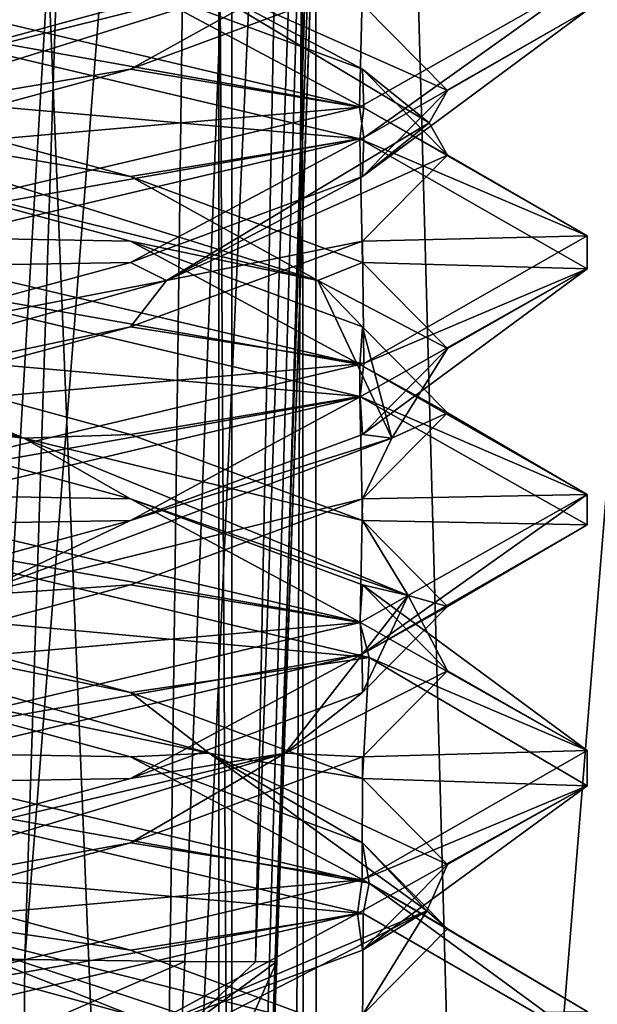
# Model space of a CAD drawing. Header units: millimetres. Extents: x -18.9 to 18.9, y -8.8 to 59.9.
# Tile 323 of 463: x 10.4 to 11.5, y 26.5 to 28.4. Entities that reach past the tile are written whole.
import ezdxf

# ---------------------------------------------------------------- set-up
doc = ezdxf.new("R2010")
doc.units = ezdxf.units.MM
doc.header["$LTSCALE"] = 65.185185
for name, color, linetype in [('1287', 7, 'CONTINUOUS'), ('1288', 7, 'CONTINUOUS'), ('1295', 7, 'CONTINUOUS'), ('1312', 7, 'CONTINUOUS'), ('1457', 7, 'CONTINUOUS'), ('1458', 7, 'CONTINUOUS'), ('1473', 7, 'CONTINUOUS'), ('1583', 7, 'CONTINUOUS'), ('1588', 7, 'CONTINUOUS'), ('1673', 7, 'CONTINUOUS'), ('1675', 7, 'CONTINUOUS'), ('1676', 7, 'CONTINUOUS'), ('1677', 7, 'CONTINUOUS'), ('19', 7, 'CONTINUOUS'), ('3336', 7, 'CONTINUOUS'), ('3337', 7, 'CONTINUOUS'), ('3338', 7, 'CONTINUOUS'), ('3339', 7, 'CONTINUOUS'), ('3340', 7, 'CONTINUOUS'), ('3341', 7, 'CONTINUOUS'), ('3342', 7, 'CONTINUOUS'), ('3343', 7, 'CONTINUOUS'), ('3344', 7, 'CONTINUOUS'), ('3357', 7, 'CONTINUOUS'), ('3358', 7, 'CONTINUOUS'), ('3359', 7, 'CONTINUOUS'), ('3449', 7, 'CONTINUOUS'), ('93', 7, 'CONTINUOUS')]:
    doc.layers.add(name, color=color, linetype=linetype)

msp = doc.modelspace()

# ---------------------------------------------------------------- linework, layer by layer
at = {"layer": '1287', "color": 7, "linetype": 'Continuous'}
for points in [[(11.7132, -3.5, 6.1104), (10.2565, 32.4, 5.5219), (10.0975, -3.5, 5.5098), (11.7132, -3.5, 6.1104)], [(11.7132, -3.5, 6.1104), (11.7132, 32.4, 6.1104), (10.2565, 32.4, 5.5219), (11.7132, -3.5, 6.1104)]]:
    msp.add_3dface(points, dxfattribs=at)
at = {"layer": '1288', "color": 7, "linetype": 'Continuous'}
for points in [[(8.0516, -3.5, 10.4742), (8.0516, 29.1905, 10.4742), (10.7699, -3.5, 12.9218), (8.0516, -3.5, 10.4742)], [(8.0516, 29.1905, 10.4742), (9.2835, 29.0956, 11.5834), (10.7699, -3.5, 12.9218), (8.0516, 29.1905, 10.4742)], [(10.7699, 28.9806, 12.9218), (10.7699, -3.5, 12.9218), (9.2835, 29.0956, 11.5834), (10.7699, 28.9806, 12.9218)]]:
    msp.add_3dface(points, dxfattribs=at)
at = {"layer": '1295', "color": 7, "linetype": 'Continuous'}
for points in [[(9.3355, 27.7834, 14.6836), (10.7441, -3.5, 13.6867), (9.3538, 28.967, 14.672), (9.3355, 27.7834, 14.6836)], [(9.3538, 28.967, 14.672), (10.7441, -3.5, 13.6867), (10.0229, 28.967, 14.2233), (9.3538, 28.967, 14.672)], [(10.0229, 28.967, 14.2233), (10.7441, -3.5, 13.6867), (10.7441, 28.967, 13.6867), (10.0229, 28.967, 14.2233)], [(9.3172, 26.6, 14.6952), (10.7441, -3.5, 13.6867), (9.3355, 27.7834, 14.6836), (9.3172, 26.6, 14.6952)], [(9.1871, 26.4658, 14.7769), (10.7441, -3.5, 13.6867), (9.3172, 26.6, 14.6952), (9.1871, 26.4658, 14.7769)]]:
    msp.add_3dface(points, dxfattribs=at)
at = {"layer": '1312', "color": 7, "linetype": 'Continuous'}
for points in [[(10.7699, -3.5, 12.9218), (10.7699, 28.9806, 12.9218), (10.9059, 28.9749, 13.1244), (10.7699, -3.5, 12.9218)], [(10.7441, 28.967, 13.6867), (10.9349, -3.5, 13.3102), (10.9326, 28.9705, 13.346), (10.7441, 28.967, 13.6867)], [(10.7441, 28.967, 13.6867), (10.7441, -3.5, 13.6867), (10.9349, -3.5, 13.3102), (10.7441, 28.967, 13.6867)], [(10.9349, -3.5, 13.3102), (10.7699, -3.5, 12.9218), (10.9059, 28.9749, 13.1244), (10.9349, -3.5, 13.3102)], [(10.9326, 28.9705, 13.346), (10.9349, -3.5, 13.3102), (10.9059, 28.9749, 13.1244), (10.9326, 28.9705, 13.346)]]:
    msp.add_3dface(points, dxfattribs=at)
at = {"layer": '1457', "color": 7, "linetype": 'Continuous'}
for points in [[(11.1255, 34.2886, -5.425), (11.1093, 34.229, -5.6856), (10.7802, 24.4, -5.425), (11.1255, 34.2886, -5.425)], [(11.1093, 34.229, -5.6856), (11.0598, 34.207, -5.9733), (10.7802, 24.4, -5.425), (11.1093, 34.229, -5.6856)], [(10.7475, 34.207, -6.7199), (10.2068, 34.207, -7.322), (10.1709, 24.4, -6.8959), (10.7475, 34.207, -6.7199)], [(10.6216, 24.4, -6.221), (10.7475, 34.207, -6.7199), (10.1709, 24.4, -6.8959), (10.6216, 24.4, -6.221)], [(11.0598, 34.207, -5.9733), (10.7475, 34.207, -6.7199), (10.6216, 24.4, -6.221), (11.0598, 34.207, -5.9733)], [(10.7802, 24.4, -5.425), (11.0598, 34.207, -5.9733), (10.6216, 24.4, -6.221), (10.7802, 24.4, -5.425)]]:
    msp.add_3dface(points, dxfattribs=at)
at = {"layer": '1458', "color": 7, "linetype": 'Continuous'}
for points in [[(11.1255, 34.2886, -5.425), (10.7802, 24.4, -5.425), (11.1241, 34.2486, -0.7572), (11.1255, 34.2886, -5.425)], [(11.1241, 34.2486, -0.7572), (10.7802, 24.4, -5.425), (11.1226, 34.207, -0.3315), (11.1241, 34.2486, -0.7572)], [(11.1226, 34.207, -0.3315), (10.7802, 24.4, -5.425), (11.1226, 34.207, 2.7187), (11.1226, 34.207, -0.3315)], [(11.1226, 34.207, 2.7187), (10.7802, 24.4, -5.425), (10.9836, 30.2258, 2.6485), (11.1226, 34.207, 2.7187)], [(10.9836, 30.2258, 2.6485), (10.7802, 24.4, -5.425), (10.8484, 26.3538, -0.5912), (10.9836, 30.2258, 2.6485)], [(10.8523, 26.466, -0.2977), (10.9836, 30.2258, 2.6485), (10.8484, 26.3538, -0.5912), (10.8523, 26.466, -0.2977)], [(10.8526, 26.475, -0.2706), (10.9836, 30.2258, 2.6485), (10.8523, 26.466, -0.2977), (10.8526, 26.475, -0.2706)], [(10.8567, 26.593, 0.3638), (10.9836, 30.2258, 2.6485), (10.8526, 26.475, -0.2706), (10.8567, 26.593, 0.3638)], [(10.8567, 26.593, 2.5869), (10.9836, 30.2258, 2.6485), (10.8567, 26.593, 0.3638), (10.8567, 26.593, 2.5869)]]:
    msp.add_3dface(points, dxfattribs=at)
at = {"layer": '1473', "color": 7, "linetype": 'Continuous'}
for points in [[(9.5969, 34.207, -9.4025), (10.9356, 34.207, -8.8349), (9.6585, 26.593, -9.6612), (9.5969, 34.207, -9.4025)], [(9.6585, 26.593, -9.6612), (10.9356, 34.207, -8.8349), (9.7953, 26.593, -9.6279), (9.6585, 26.593, -9.6612)], [(9.7953, 26.593, -9.6279), (10.9356, 34.207, -8.8349), (9.8146, 24.4, -9.702), (9.7953, 26.593, -9.6279)], [(10.9356, 34.207, -8.8349), (10.9724, 34.207, -8.8105), (9.8146, 24.4, -9.702), (10.9356, 34.207, -8.8349)], [(9.8146, 24.4, -9.702), (10.9724, 34.207, -8.8105), (11.2432, 24.4, -9.0398), (9.8146, 24.4, -9.702)], [(10.9724, 34.207, -8.8105), (12.0413, 34.207, -7.7618), (11.2432, 24.4, -9.0398), (10.9724, 34.207, -8.8105)], [(12.0413, 34.207, -7.7618), (12.1539, 31.0109, -7.7953), (11.2432, 24.4, -9.0398), (12.0413, 34.207, -7.7618)], [(12.1539, 31.0109, -7.7953), (12.2965, 26.2162, -7.8833), (11.2432, 24.4, -9.0398), (12.1539, 31.0109, -7.7953)]]:
    msp.add_3dface(points, dxfattribs=at)
at = {"layer": '1583', "color": 7, "linetype": 'Continuous'}
for points in [[(7.4082, 34.2035, 4.0342), (10.6149, 34.2035, 3.2184), (7.5137, 26.5965, 3.8256), (7.4082, 34.2035, 4.0342)], [(10.6149, 34.2035, 3.2184), (10.4861, 30.2263, 3.1483), (7.5137, 26.5965, 3.8256), (10.6149, 34.2035, 3.2184)], [(10.4861, 30.2263, 3.1483), (10.3685, 26.5965, 3.0866), (7.5137, 26.5965, 3.8256), (10.4861, 30.2263, 3.1483)]]:
    msp.add_3dface(points, dxfattribs=at)
at = {"layer": '1588', "color": 7, "linetype": 'Continuous'}
for points in [[(10.3685, 26.5965, 3.0866), (10.4861, 30.2263, 3.1483), (10.9629, 34.2074, 3.085), (10.3685, 26.5965, 3.0866)], [(10.6782, 26.593, 2.9697), (10.3685, 26.5965, 3.0866), (10.9629, 34.2074, 3.085), (10.6782, 26.593, 2.9697)], [(10.8154, 26.5923, 2.7858), (10.6782, 26.593, 2.9697), (10.9629, 34.2074, 3.085), (10.8154, 26.5923, 2.7858)], [(10.8567, 26.593, 2.5869), (10.8154, 26.5923, 2.7858), (11.0776, 34.2078, 2.926), (10.8567, 26.593, 2.5869)], [(11.0776, 34.2078, 2.926), (10.8154, 26.5923, 2.7858), (10.9629, 34.2074, 3.085), (11.0776, 34.2078, 2.926)], [(10.9836, 30.2258, 2.6485), (10.8567, 26.593, 2.5869), (11.0776, 34.2078, 2.926), (10.9836, 30.2258, 2.6485)]]:
    msp.add_3dface(points, dxfattribs=at)
at = {"layer": '1673', "color": 7, "linetype": 'Continuous'}
for points in [[(7.5137, 26.5965, 3.8256), (10.3685, 26.5965, 3.0866), (8.1692, 26.4573, 3.4627), (7.5137, 26.5965, 3.8256)], [(10.3685, 26.5965, 3.0866), (10.3671, 26.4573, 3.0268), (8.1692, 26.4573, 3.4627), (10.3685, 26.5965, 3.0866)]]:
    msp.add_3dface(points, dxfattribs=at)
at = {"layer": '1675', "color": 7, "linetype": 'Continuous'}
for points in [[(10.3685, 26.5965, 3.0866), (10.6782, 26.593, 2.9697), (10.3671, 26.4573, 3.0268), (10.3685, 26.5965, 3.0866)], [(10.3671, 26.4573, 3.0268), (10.6782, 26.593, 2.9697), (10.6718, 26.4573, 2.8944), (10.3671, 26.4573, 3.0268)], [(10.8154, 26.5923, 2.7858), (10.8567, 26.593, 2.5869), (10.6718, 26.4573, 2.8944), (10.8154, 26.5923, 2.7858)], [(10.8567, 26.593, 2.5869), (10.7958, 26.4561, 2.5869), (10.6718, 26.4573, 2.8944), (10.8567, 26.593, 2.5869)], [(10.6782, 26.593, 2.9697), (10.8154, 26.5923, 2.7858), (10.6718, 26.4573, 2.8944), (10.6782, 26.593, 2.9697)]]:
    msp.add_3dface(points, dxfattribs=at)
at = {"layer": '1676', "color": 7, "linetype": 'Continuous'}
for points in [[(10.8567, 26.593, 2.5869), (10.8567, 26.593, 0.3638), (10.7958, 26.4561, 0.3638), (10.8567, 26.593, 2.5869)], [(10.8567, 26.593, 2.5869), (10.7958, 26.4561, 0.3638), (10.7958, 26.4561, 2.5869), (10.8567, 26.593, 2.5869)]]:
    msp.add_3dface(points, dxfattribs=at)
at = {"layer": '1677', "color": 7, "linetype": 'Continuous'}
msp.add_3dface([(10.8567, 26.593, 0.3638), (10.8526, 26.475, -0.2706), (10.7958, 26.4561, 0.3638), (10.8567, 26.593, 0.3638)], dxfattribs=at)
at = {"layer": '19', "color": 7, "linetype": 'Continuous'}
for points in [[(11.443, 50.0212, -8.2459), (13.4664, 26.593, -6.4296), (11.5189, 50.0468, -8.1379), (11.443, 50.0212, -8.2459)], [(11.3763, 49.8541, -8.3475), (13.4664, 26.593, -6.4296), (11.443, 50.0212, -8.2459), (11.3763, 49.8541, -8.3475)], [(11.3763, 49.8541, -8.3475), (11.5265, 41.3085, -8.6459), (13.4664, 26.593, -6.4296), (11.3763, 49.8541, -8.3475)]]:
    msp.add_3dface(points, dxfattribs=at)
at = {"layer": '3336', "color": 7, "linetype": 'Continuous'}
for points in [[(10.5733, 27.9896, 7.2916), (9.9586, 28, 6.8562), (9.9586, 28.1562, 7.1269), (10.5733, 27.9896, 7.2916)], [(11.0175, 27.7505, 7.2938), (9.9586, 28, 6.8562), (10.5733, 27.9896, 7.2916), (11.0175, 27.7505, 7.2938)], [(11.0232, 27.8229, 7.7416), (11.0175, 27.7505, 7.2938), (10.5733, 27.9896, 7.2916), (11.0232, 27.8229, 7.7416)], [(11.1879, 27.6562, 8.3562), (11.0175, 27.7505, 7.2938), (11.0232, 27.8229, 7.7416), (11.1879, 27.6562, 8.3562)], [(11.4586, 27.4981, 8.3652), (11.0175, 27.7505, 7.2938), (11.1879, 27.6562, 8.3562), (11.4586, 27.4981, 8.3652)], [(11.0232, 27.4896, 8.9709), (11.4586, 27.4981, 8.3652), (11.1879, 27.6562, 8.3562), (11.0232, 27.4896, 8.9709)], [(10.5733, 27.3229, 9.4209), (11.0186, 27.2498, 9.4175), (11.0232, 27.4896, 8.9709), (10.5733, 27.3229, 9.4209)], [(11.0186, 27.2498, 9.4175), (11.4586, 27.4981, 8.3652), (11.0232, 27.4896, 8.9709), (11.0186, 27.2498, 9.4175)], [(9.9586, 27.1562, 9.5856), (11.0186, 27.2498, 9.4175), (10.5733, 27.3229, 9.4209), (9.9586, 27.1562, 9.5856)], [(9.9586, 27, 9.8562), (11.0186, 27.2498, 9.4175), (9.9586, 27.1562, 9.5856), (9.9586, 27, 9.8562)]]:
    msp.add_3dface(points, dxfattribs=at)
at = {"layer": '3337', "color": 7, "linetype": 'Continuous'}
for points in [[(10.5733, 28.1146, 7.2916), (9.9586, 28.2188, 7.163), (9.9586, 28.2812, 7.1269), (10.5733, 28.1146, 7.2916)], [(10.9361, 27.9132, 7.6718), (9.9586, 28.1562, 7.1269), (9.9586, 28.2188, 7.163), (10.9361, 27.9132, 7.6718)], [(10.9361, 27.9132, 7.6718), (9.9586, 28.2188, 7.163), (10.5733, 28.1146, 7.2916), (10.9361, 27.9132, 7.6718)], [(10.5733, 27.9896, 7.2916), (9.9586, 28.1562, 7.1269), (10.9361, 27.9132, 7.6718), (10.5733, 27.9896, 7.2916)], [(11.0232, 27.9479, 7.7416), (10.9361, 27.9132, 7.6718), (10.5733, 28.1146, 7.2916), (11.0232, 27.9479, 7.7416)], [(11.0232, 27.8229, 7.7416), (10.5733, 27.9896, 7.2916), (10.9361, 27.9132, 7.6718), (11.0232, 27.8229, 7.7416)], [(11.1879, 27.7812, 8.3562), (10.9361, 27.9132, 7.6718), (11.0232, 27.9479, 7.7416), (11.1879, 27.7812, 8.3562)], [(11.0799, 27.6076, 8.7644), (11.0232, 27.8229, 7.7416), (10.9361, 27.9132, 7.6718), (11.0799, 27.6076, 8.7644)], [(11.0799, 27.6076, 8.7644), (10.9361, 27.9132, 7.6718), (11.1879, 27.7812, 8.3562), (11.0799, 27.6076, 8.7644)], [(11.1879, 27.6562, 8.3562), (11.0232, 27.8229, 7.7416), (11.0799, 27.6076, 8.7644), (11.1879, 27.6562, 8.3562)], [(11.0232, 27.6146, 8.9709), (11.0799, 27.6076, 8.7644), (11.1879, 27.7812, 8.3562), (11.0232, 27.6146, 8.9709)], [(11.0232, 27.4896, 8.9709), (11.1879, 27.6562, 8.3562), (11.0799, 27.6076, 8.7644), (11.0232, 27.4896, 8.9709)], [(10.2674, 27.3021, 9.5089), (11.0232, 27.4896, 8.9709), (11.0799, 27.6076, 8.7644), (10.2674, 27.3021, 9.5089)], [(10.2674, 27.3021, 9.5089), (11.0799, 27.6076, 8.7644), (10.5733, 27.4479, 9.4209), (10.2674, 27.3021, 9.5089)], [(10.5733, 27.4479, 9.4209), (11.0799, 27.6076, 8.7644), (11.0232, 27.6146, 8.9709), (10.5733, 27.4479, 9.4209)], [(10.5733, 27.3229, 9.4209), (11.0232, 27.4896, 8.9709), (10.2674, 27.3021, 9.5089), (10.5733, 27.3229, 9.4209)], [(9.9586, 27.2812, 9.5856), (10.2674, 27.3021, 9.5089), (10.5733, 27.4479, 9.4209), (9.9586, 27.2812, 9.5856)], [(9.9586, 27.1562, 9.5856), (10.5733, 27.3229, 9.4209), (10.2674, 27.3021, 9.5089), (9.9586, 27.1562, 9.5856)]]:
    msp.add_3dface(points, dxfattribs=at)
at = {"layer": '3338', "color": 7, "linetype": 'Continuous'}
for points in [[(9.9586, 28.2812, 7.1269), (9.9586, 28.4375, 6.8562), (11.0175, 28.188, 7.2938), (9.9586, 28.2812, 7.1269)], [(10.5733, 28.1146, 7.2916), (9.9586, 28.2812, 7.1269), (11.0175, 28.188, 7.2938), (10.5733, 28.1146, 7.2916)], [(11.0232, 27.9479, 7.7416), (10.5733, 28.1146, 7.2916), (11.0175, 28.188, 7.2938), (11.0232, 27.9479, 7.7416)], [(11.4586, 27.9356, 8.3652), (11.0232, 27.9479, 7.7416), (11.0175, 28.188, 7.2938), (11.4586, 27.9356, 8.3652)], [(11.1879, 27.7812, 8.3562), (11.0232, 27.9479, 7.7416), (11.4586, 27.9356, 8.3652), (11.1879, 27.7812, 8.3562)], [(11.0186, 27.6873, 9.4175), (11.0232, 27.6146, 8.9709), (11.4586, 27.9356, 8.3652), (11.0186, 27.6873, 9.4175)], [(11.0232, 27.6146, 8.9709), (11.1879, 27.7812, 8.3562), (11.4586, 27.9356, 8.3652), (11.0232, 27.6146, 8.9709)], [(9.9586, 27.4375, 9.8562), (10.5733, 27.4479, 9.4209), (11.0186, 27.6873, 9.4175), (9.9586, 27.4375, 9.8562)], [(10.5733, 27.4479, 9.4209), (11.0232, 27.6146, 8.9709), (11.0186, 27.6873, 9.4175), (10.5733, 27.4479, 9.4209)], [(9.9586, 27.4375, 9.8562), (9.9586, 27.2812, 9.5856), (10.5733, 27.4479, 9.4209), (9.9586, 27.4375, 9.8562)]]:
    msp.add_3dface(points, dxfattribs=at)
at = {"layer": '3339', "color": 7, "linetype": 'Continuous'}
for points in [[(9.9586, 28.5, 6.8562), (10.5733, 28.4896, 7.2916), (11.0255, 28.2481, 7.3019), (9.9586, 28.5, 6.8562)], [(10.5733, 28.4896, 7.2916), (11.0232, 28.3229, 7.7416), (11.0255, 28.2481, 7.3019), (10.5733, 28.4896, 7.2916)], [(11.0232, 28.3229, 7.7416), (11.1879, 28.1562, 8.3562), (11.0255, 28.2481, 7.3019), (11.0232, 28.3229, 7.7416)], [(11.0255, 28.2481, 7.3019), (11.1879, 28.1562, 8.3562), (11.4586, 27.9998, 8.3571), (11.0255, 28.2481, 7.3019)], [(11.1879, 28.1562, 8.3562), (11.0232, 27.9896, 8.9709), (11.4586, 27.9998, 8.3571), (11.1879, 28.1562, 8.3562)], [(11.0232, 27.9896, 8.9709), (10.5733, 27.8229, 9.4209), (11.0256, 27.7519, 9.4105), (11.0232, 27.9896, 8.9709)], [(11.4586, 27.9998, 8.3571), (11.0232, 27.9896, 8.9709), (11.0256, 27.7519, 9.4105), (11.4586, 27.9998, 8.3571)], [(10.5733, 27.8229, 9.4209), (9.9586, 27.6562, 9.5856), (11.0256, 27.7519, 9.4105), (10.5733, 27.8229, 9.4209)], [(9.9586, 27.6562, 9.5856), (9.9586, 27.5, 9.8562), (11.0256, 27.7519, 9.4105), (9.9586, 27.6562, 9.5856)], [(10.5733, 26.4896, 7.2916), (9.9586, 26.5, 6.8562), (9.9586, 26.6562, 7.1269), (10.5733, 26.4896, 7.2916)]]:
    msp.add_3dface(points, dxfattribs=at)
at = {"layer": '3340', "color": 7, "linetype": 'Continuous'}
for points in [[(11.0232, 28.3229, 7.7416), (10.5733, 28.4896, 7.2916), (10.643, 28.5243, 7.3788), (11.0232, 28.3229, 7.7416)], [(11.1519, 28.2188, 8.3562), (11.0232, 28.3229, 7.7416), (10.643, 28.5243, 7.3788), (11.1519, 28.2188, 8.3562)], [(11.1519, 28.2188, 8.3562), (10.643, 28.5243, 7.3788), (11.1879, 28.2812, 8.3562), (11.1519, 28.2188, 8.3562)], [(11.1879, 28.2812, 8.3562), (10.643, 28.5243, 7.3788), (11.0232, 28.4479, 7.7416), (11.1879, 28.2812, 8.3562)], [(11.1879, 28.1562, 8.3562), (11.0232, 28.3229, 7.7416), (11.1519, 28.2188, 8.3562), (11.1879, 28.1562, 8.3562)], [(11.0232, 28.1146, 8.9709), (11.1519, 28.2188, 8.3562), (11.1879, 28.2812, 8.3562), (11.0232, 28.1146, 8.9709)], [(10.643, 27.9132, 9.3337), (11.1879, 28.1562, 8.3562), (11.1519, 28.2188, 8.3562), (10.643, 27.9132, 9.3337)], [(10.643, 27.9132, 9.3337), (11.1519, 28.2188, 8.3562), (11.0232, 28.1146, 8.9709), (10.643, 27.9132, 9.3337)], [(11.0232, 27.9896, 8.9709), (11.1879, 28.1562, 8.3562), (10.643, 27.9132, 9.3337), (11.0232, 27.9896, 8.9709)], [(10.5733, 27.9479, 9.4209), (10.643, 27.9132, 9.3337), (11.0232, 28.1146, 8.9709), (10.5733, 27.9479, 9.4209)], [(10.5733, 27.8229, 9.4209), (11.0232, 27.9896, 8.9709), (10.643, 27.9132, 9.3337), (10.5733, 27.8229, 9.4209)], [(9.9586, 27.7812, 9.5856), (10.643, 27.9132, 9.3337), (10.5733, 27.9479, 9.4209), (9.9586, 27.7812, 9.5856)], [(9.5505, 27.6076, 9.4776), (10.5733, 27.8229, 9.4209), (10.643, 27.9132, 9.3337), (9.5505, 27.6076, 9.4776)], [(9.5505, 27.6076, 9.4776), (10.643, 27.9132, 9.3337), (9.9586, 27.7812, 9.5856), (9.5505, 27.6076, 9.4776)], [(9.9586, 27.6562, 9.5856), (10.5733, 27.8229, 9.4209), (9.5505, 27.6076, 9.4776), (9.9586, 27.6562, 9.5856)], [(10.5733, 26.6146, 7.2916), (10.0626, 26.691, 7.1675), (9.9586, 26.7812, 7.1269), (10.5733, 26.6146, 7.2916)], [(10.5733, 26.4896, 7.2916), (9.9586, 26.6562, 7.1269), (10.0626, 26.691, 7.1675), (10.5733, 26.4896, 7.2916)], [(10.992, 26.3854, 7.7596), (10.5733, 26.4896, 7.2916), (10.0626, 26.691, 7.1675), (10.992, 26.3854, 7.7596)], [(10.992, 26.3854, 7.7596), (10.0626, 26.691, 7.1675), (11.0232, 26.4479, 7.7416), (10.992, 26.3854, 7.7596)], [(11.0232, 26.4479, 7.7416), (10.0626, 26.691, 7.1675), (10.5733, 26.6146, 7.2916), (11.0232, 26.4479, 7.7416)]]:
    msp.add_3dface(points, dxfattribs=at)
at = {"layer": '3341', "color": 7, "linetype": 'Continuous'}
for points in [[(11.1879, 28.2812, 8.3562), (11.0232, 28.4479, 7.7416), (11.4586, 28.4373, 8.3571), (11.1879, 28.2812, 8.3562)], [(11.0232, 28.1146, 8.9709), (11.1879, 28.2812, 8.3562), (11.4586, 28.4373, 8.3571), (11.0232, 28.1146, 8.9709)], [(11.0256, 28.1894, 9.4105), (11.0232, 28.1146, 8.9709), (11.4586, 28.4373, 8.3571), (11.0256, 28.1894, 9.4105)], [(9.9586, 27.9375, 9.8562), (10.5733, 27.9479, 9.4209), (11.0256, 28.1894, 9.4105), (9.9586, 27.9375, 9.8562)], [(10.5733, 27.9479, 9.4209), (11.0232, 28.1146, 8.9709), (11.0256, 28.1894, 9.4105), (10.5733, 27.9479, 9.4209)], [(9.9586, 27.9375, 9.8562), (9.9586, 27.7812, 9.5856), (10.5733, 27.9479, 9.4209), (9.9586, 27.9375, 9.8562)], [(9.9586, 26.7812, 7.1269), (9.9586, 26.9375, 6.8562), (11.0242, 26.686, 7.3005), (9.9586, 26.7812, 7.1269)], [(10.5733, 26.6146, 7.2916), (9.9586, 26.7812, 7.1269), (11.0242, 26.686, 7.3005), (10.5733, 26.6146, 7.2916)], [(11.0232, 26.4479, 7.7416), (10.5733, 26.6146, 7.2916), (11.0242, 26.686, 7.3005), (11.0232, 26.4479, 7.7416)], [(11.4585, 26.435, 8.3682), (11.0232, 26.4479, 7.7416), (11.0242, 26.686, 7.3005), (11.4585, 26.435, 8.3682)]]:
    msp.add_3dface(points, dxfattribs=at)
at = {"layer": '3342', "color": 7, "linetype": 'Continuous'}
for points in [[(11.4586, 28.4991, 8.3603), (11.0232, 28.4896, 8.9709), (11.0169, 28.2493, 9.4192), (11.4586, 28.4991, 8.3603)], [(11.0232, 28.4896, 8.9709), (10.5733, 28.3229, 9.4209), (11.0169, 28.2493, 9.4192), (11.0232, 28.4896, 8.9709)], [(10.5733, 28.3229, 9.4209), (9.9586, 28.1562, 9.5856), (11.0169, 28.2493, 9.4192), (10.5733, 28.3229, 9.4209)], [(9.9586, 28.1562, 9.5856), (9.9586, 28, 9.8562), (11.0169, 28.2493, 9.4192), (9.9586, 28.1562, 9.5856)], [(10.5733, 26.9896, 7.2916), (9.9586, 27, 6.8562), (9.9586, 27.1562, 7.1269), (10.5733, 26.9896, 7.2916)], [(11.036, 26.7449, 7.3126), (9.9586, 27, 6.8562), (10.5733, 26.9896, 7.2916), (11.036, 26.7449, 7.3126)], [(11.0232, 26.8229, 7.7416), (11.036, 26.7449, 7.3126), (10.5733, 26.9896, 7.2916), (11.0232, 26.8229, 7.7416)], [(11.1879, 26.6562, 8.3562), (11.036, 26.7449, 7.3126), (11.0232, 26.8229, 7.7416), (11.1879, 26.6562, 8.3562)], [(11.4584, 26.4958, 8.3759), (11.036, 26.7449, 7.3126), (11.1879, 26.6562, 8.3562), (11.4584, 26.4958, 8.3759)], [(11.0232, 26.4896, 8.9709), (11.4584, 26.4958, 8.3759), (11.1879, 26.6562, 8.3562), (11.0232, 26.4896, 8.9709)]]:
    msp.add_3dface(points, dxfattribs=at)
at = {"layer": '3343', "color": 7, "linetype": 'Continuous'}
for points in [[(9.9586, 28.2188, 9.5495), (10.5733, 28.3229, 9.4209), (10.9361, 28.5243, 9.0407), (9.9586, 28.2188, 9.5495)], [(9.9586, 28.2188, 9.5495), (10.9361, 28.5243, 9.0407), (9.9586, 28.2812, 9.5856), (9.9586, 28.2188, 9.5495)], [(9.9586, 28.2812, 9.5856), (10.9361, 28.5243, 9.0407), (10.5733, 28.4479, 9.4209), (9.9586, 28.2812, 9.5856)], [(10.5733, 28.3229, 9.4209), (11.0232, 28.4896, 8.9709), (10.9361, 28.5243, 9.0407), (10.5733, 28.3229, 9.4209)], [(9.9586, 28.1562, 9.5856), (10.5733, 28.3229, 9.4209), (9.9586, 28.2188, 9.5495), (9.9586, 28.1562, 9.5856)], [(10.7256, 26.9965, 7.4421), (9.9586, 27.1562, 7.1269), (9.6497, 27.3021, 7.2036), (10.7256, 26.9965, 7.4421)], [(10.7256, 26.9965, 7.4421), (9.6497, 27.3021, 7.2036), (10.5733, 27.1146, 7.2916), (10.7256, 26.9965, 7.4421)], [(10.5733, 27.1146, 7.2916), (9.6497, 27.3021, 7.2036), (9.9586, 27.2812, 7.1269), (10.5733, 27.1146, 7.2916)], [(10.5733, 26.9896, 7.2916), (9.9586, 27.1562, 7.1269), (10.7256, 26.9965, 7.4421), (10.5733, 26.9896, 7.2916)], [(11.0232, 26.9479, 7.7416), (10.7256, 26.9965, 7.4421), (10.5733, 27.1146, 7.2916), (11.0232, 26.9479, 7.7416)], [(11.0232, 26.8229, 7.7416), (10.5733, 26.9896, 7.2916), (10.7256, 26.9965, 7.4421), (11.0232, 26.8229, 7.7416)], [(11.1473, 26.691, 8.4602), (11.0232, 26.8229, 7.7416), (10.7256, 26.9965, 7.4421), (11.1473, 26.691, 8.4602)], [(11.1473, 26.691, 8.4602), (10.7256, 26.9965, 7.4421), (11.1879, 26.7812, 8.3562), (11.1473, 26.691, 8.4602)], [(11.1879, 26.7812, 8.3562), (10.7256, 26.9965, 7.4421), (11.0232, 26.9479, 7.7416), (11.1879, 26.7812, 8.3562)], [(11.1879, 26.6562, 8.3562), (11.0232, 26.8229, 7.7416), (11.1473, 26.691, 8.4602), (11.1879, 26.6562, 8.3562)], [(11.0232, 26.6146, 8.9709), (11.1473, 26.691, 8.4602), (11.1879, 26.7812, 8.3562), (11.0232, 26.6146, 8.9709)], [(10.5552, 26.3854, 9.3897), (11.0232, 26.4896, 8.9709), (11.1473, 26.691, 8.4602), (10.5552, 26.3854, 9.3897)], [(10.5552, 26.3854, 9.3897), (11.1473, 26.691, 8.4602), (10.5733, 26.4479, 9.4209), (10.5552, 26.3854, 9.3897)], [(10.5733, 26.4479, 9.4209), (11.1473, 26.691, 8.4602), (11.0232, 26.6146, 8.9709), (10.5733, 26.4479, 9.4209)], [(11.0232, 26.4896, 8.9709), (11.1879, 26.6562, 8.3562), (11.1473, 26.691, 8.4602), (11.0232, 26.4896, 8.9709)]]:
    msp.add_3dface(points, dxfattribs=at)
at = {"layer": '3344', "color": 7, "linetype": 'Continuous'}
for points in [[(9.9586, 28.4375, 9.8562), (9.9586, 28.2812, 9.5856), (10.5733, 28.4479, 9.4209), (9.9586, 28.4375, 9.8562)], [(9.9586, 27.2812, 7.1269), (9.9586, 27.4375, 6.8562), (11.036, 27.1824, 7.3126), (9.9586, 27.2812, 7.1269)], [(10.5733, 27.1146, 7.2916), (9.9586, 27.2812, 7.1269), (11.036, 27.1824, 7.3126), (10.5733, 27.1146, 7.2916)], [(11.0232, 26.9479, 7.7416), (10.5733, 27.1146, 7.2916), (11.036, 27.1824, 7.3126), (11.0232, 26.9479, 7.7416)], [(11.4584, 26.9333, 8.3759), (11.0232, 26.9479, 7.7416), (11.036, 27.1824, 7.3126), (11.4584, 26.9333, 8.3759)], [(11.1879, 26.7812, 8.3562), (11.0232, 26.9479, 7.7416), (11.4584, 26.9333, 8.3759), (11.1879, 26.7812, 8.3562)], [(11.0129, 26.6856, 9.4232), (11.0232, 26.6146, 8.9709), (11.4584, 26.9333, 8.3759), (11.0129, 26.6856, 9.4232)], [(11.0232, 26.6146, 8.9709), (11.1879, 26.7812, 8.3562), (11.4584, 26.9333, 8.3759), (11.0232, 26.6146, 8.9709)], [(9.9586, 26.4375, 9.8562), (10.5733, 26.4479, 9.4209), (11.0129, 26.6856, 9.4232), (9.9586, 26.4375, 9.8562)], [(10.5733, 26.4479, 9.4209), (11.0232, 26.6146, 8.9709), (11.0129, 26.6856, 9.4232), (10.5733, 26.4479, 9.4209)]]:
    msp.add_3dface(points, dxfattribs=at)
at = {"layer": '3357', "color": 7, "linetype": 'Continuous'}
for points in [[(10.5733, 27.4896, 7.2916), (9.9586, 27.5, 6.8562), (9.9586, 27.6562, 7.1269), (10.5733, 27.4896, 7.2916)], [(9.9586, 27.5, 6.8562), (10.5733, 27.4896, 7.2916), (11.0175, 27.2505, 7.2939), (9.9586, 27.5, 6.8562)], [(10.5733, 27.4896, 7.2916), (11.0232, 27.3229, 7.7416), (11.0175, 27.2505, 7.2939), (10.5733, 27.4896, 7.2916)], [(11.0175, 27.2505, 7.2939), (11.0232, 27.3229, 7.7416), (11.4586, 27.0018, 8.3479), (11.0175, 27.2505, 7.2939)], [(11.0232, 27.3229, 7.7416), (11.1879, 27.1562, 8.3562), (11.4586, 27.0018, 8.3479), (11.0232, 27.3229, 7.7416)], [(11.1879, 27.1562, 8.3562), (11.0232, 26.9896, 8.9709), (11.4586, 27.0018, 8.3479), (11.1879, 27.1562, 8.3562)], [(11.4586, 27.0018, 8.3479), (11.0232, 26.9896, 8.9709), (11.0225, 26.751, 9.4136), (11.4586, 27.0018, 8.3479)], [(11.0232, 26.9896, 8.9709), (10.5733, 26.8229, 9.4209), (11.0225, 26.751, 9.4136), (11.0232, 26.9896, 8.9709)], [(10.5733, 26.8229, 9.4209), (9.9586, 26.6562, 9.5856), (11.0225, 26.751, 9.4136), (10.5733, 26.8229, 9.4209)], [(9.9586, 26.6562, 9.5856), (9.9586, 26.5, 9.8562), (11.0225, 26.751, 9.4136), (9.9586, 26.6562, 9.5856)]]:
    msp.add_3dface(points, dxfattribs=at)
at = {"layer": '3358', "color": 7, "linetype": 'Continuous'}
for points in [[(10.3667, 27.6076, 7.2349), (9.3439, 27.8229, 7.2916), (9.2741, 27.9132, 7.3788), (10.3667, 27.6076, 7.2349)], [(10.3667, 27.6076, 7.2349), (9.2741, 27.9132, 7.3788), (9.9586, 27.7812, 7.1269), (10.3667, 27.6076, 7.2349)], [(9.9586, 27.6562, 7.1269), (9.3439, 27.8229, 7.2916), (10.3667, 27.6076, 7.2349), (9.9586, 27.6562, 7.1269)], [(10.5733, 27.6146, 7.2916), (10.3667, 27.6076, 7.2349), (9.9586, 27.7812, 7.1269), (10.5733, 27.6146, 7.2916)], [(10.5733, 27.4896, 7.2916), (9.9586, 27.6562, 7.1269), (10.3667, 27.6076, 7.2349), (10.5733, 27.4896, 7.2916)], [(11.0232, 27.4479, 7.7416), (10.3667, 27.6076, 7.2349), (10.5733, 27.6146, 7.2916), (11.0232, 27.4479, 7.7416)], [(11.1112, 27.3021, 8.0474), (10.5733, 27.4896, 7.2916), (10.3667, 27.6076, 7.2349), (11.1112, 27.3021, 8.0474)], [(11.1112, 27.3021, 8.0474), (10.3667, 27.6076, 7.2349), (11.0232, 27.4479, 7.7416), (11.1112, 27.3021, 8.0474)], [(11.0232, 27.3229, 7.7416), (10.5733, 27.4896, 7.2916), (11.1112, 27.3021, 8.0474), (11.0232, 27.3229, 7.7416)], [(11.1879, 27.2812, 8.3562), (11.1112, 27.3021, 8.0474), (11.0232, 27.4479, 7.7416), (11.1879, 27.2812, 8.3562)], [(11.1879, 27.1562, 8.3562), (11.0232, 27.3229, 7.7416), (11.1112, 27.3021, 8.0474), (11.1879, 27.1562, 8.3562)], [(10.8727, 26.9965, 9.1233), (11.1879, 27.1562, 8.3562), (11.1112, 27.3021, 8.0474), (10.8727, 26.9965, 9.1233)], [(10.8727, 26.9965, 9.1233), (11.1112, 27.3021, 8.0474), (11.0232, 27.1146, 8.9709), (10.8727, 26.9965, 9.1233)], [(11.0232, 27.1146, 8.9709), (11.1112, 27.3021, 8.0474), (11.1879, 27.2812, 8.3562), (11.0232, 27.1146, 8.9709)], [(11.0232, 26.9896, 8.9709), (11.1879, 27.1562, 8.3562), (10.8727, 26.9965, 9.1233), (11.0232, 26.9896, 8.9709)], [(10.5733, 26.9479, 9.4209), (10.8727, 26.9965, 9.1233), (11.0232, 27.1146, 8.9709), (10.5733, 26.9479, 9.4209)], [(9.8546, 26.691, 9.545), (10.5733, 26.8229, 9.4209), (10.8727, 26.9965, 9.1233), (9.8546, 26.691, 9.545)], [(9.8546, 26.691, 9.545), (10.8727, 26.9965, 9.1233), (9.9586, 26.7812, 9.5856), (9.8546, 26.691, 9.545)], [(9.9586, 26.7812, 9.5856), (10.8727, 26.9965, 9.1233), (10.5733, 26.9479, 9.4209), (9.9586, 26.7812, 9.5856)], [(10.5733, 26.8229, 9.4209), (11.0232, 26.9896, 8.9709), (10.8727, 26.9965, 9.1233), (10.5733, 26.8229, 9.4209)], [(9.9586, 26.6562, 9.5856), (10.5733, 26.8229, 9.4209), (9.8546, 26.691, 9.545), (9.9586, 26.6562, 9.5856)]]:
    msp.add_3dface(points, dxfattribs=at)
at = {"layer": '3359', "color": 7, "linetype": 'Continuous'}
for points in [[(9.9586, 27.7812, 7.1269), (9.9586, 27.9375, 6.8562), (11.0175, 27.688, 7.2939), (9.9586, 27.7812, 7.1269)], [(10.5733, 27.6146, 7.2916), (9.9586, 27.7812, 7.1269), (11.0175, 27.688, 7.2939), (10.5733, 27.6146, 7.2916)], [(11.0232, 27.4479, 7.7416), (10.5733, 27.6146, 7.2916), (11.0175, 27.688, 7.2939), (11.0232, 27.4479, 7.7416)], [(11.4586, 27.4393, 8.3479), (11.0232, 27.4479, 7.7416), (11.0175, 27.688, 7.2939), (11.4586, 27.4393, 8.3479)], [(11.0225, 27.1885, 9.4136), (11.1879, 27.2812, 8.3562), (11.4586, 27.4393, 8.3479), (11.0225, 27.1885, 9.4136)], [(11.1879, 27.2812, 8.3562), (11.0232, 27.4479, 7.7416), (11.4586, 27.4393, 8.3479), (11.1879, 27.2812, 8.3562)], [(11.0232, 27.1146, 8.9709), (11.1879, 27.2812, 8.3562), (11.0225, 27.1885, 9.4136), (11.0232, 27.1146, 8.9709)], [(9.9586, 26.9375, 9.8562), (10.5733, 26.9479, 9.4209), (11.0225, 27.1885, 9.4136), (9.9586, 26.9375, 9.8562)], [(10.5733, 26.9479, 9.4209), (11.0232, 27.1146, 8.9709), (11.0225, 27.1885, 9.4136), (10.5733, 26.9479, 9.4209)], [(9.9586, 26.9375, 9.8562), (9.9586, 26.7812, 9.5856), (10.5733, 26.9479, 9.4209), (9.9586, 26.9375, 9.8562)]]:
    msp.add_3dface(points, dxfattribs=at)
at = {"layer": '3449', "color": 7, "linetype": 'Continuous'}
for points in [[(9.9586, 28.4375, 6.8562), (9.9586, 28.5, 6.8562), (11.0255, 28.2481, 7.3019), (9.9586, 28.4375, 6.8562)], [(11.0256, 28.1894, 9.4105), (11.4586, 28.4991, 8.3603), (11.0169, 28.2493, 9.4192), (11.0256, 28.1894, 9.4105)], [(11.0256, 28.1894, 9.4105), (11.4586, 28.4373, 8.3571), (11.4586, 28.4991, 8.3603), (11.0256, 28.1894, 9.4105)], [(11.0175, 28.188, 7.2938), (9.9586, 28.4375, 6.8562), (11.0255, 28.2481, 7.3019), (11.0175, 28.188, 7.2938)], [(9.9586, 28, 9.8562), (11.0256, 28.1894, 9.4105), (11.0169, 28.2493, 9.4192), (9.9586, 28, 9.8562)], [(11.0175, 28.188, 7.2938), (11.0255, 28.2481, 7.3019), (11.4586, 27.9998, 8.3571), (11.0175, 28.188, 7.2938)], [(9.9586, 28, 9.8562), (9.9586, 27.9375, 9.8562), (11.0256, 28.1894, 9.4105), (9.9586, 28, 9.8562)], [(11.4586, 27.9356, 8.3652), (11.0175, 28.188, 7.2938), (11.4586, 27.9998, 8.3571), (11.4586, 27.9356, 8.3652)], [(9.9586, 27.9375, 6.8562), (9.9586, 28, 6.8562), (11.0175, 27.7505, 7.2938), (9.9586, 27.9375, 6.8562)], [(11.4586, 27.9356, 8.3652), (11.4586, 27.9998, 8.3571), (11.0256, 27.7519, 9.4105), (11.4586, 27.9356, 8.3652)], [(9.9586, 27.9375, 6.8562), (11.0175, 27.7505, 7.2938), (11.0175, 27.688, 7.2939), (9.9586, 27.9375, 6.8562)], [(11.0186, 27.6873, 9.4175), (11.4586, 27.9356, 8.3652), (11.0256, 27.7519, 9.4105), (11.0186, 27.6873, 9.4175)], [(9.9586, 27.5, 9.8562), (11.0186, 27.6873, 9.4175), (11.0256, 27.7519, 9.4105), (9.9586, 27.5, 9.8562)], [(11.0175, 27.7505, 7.2938), (11.4586, 27.4981, 8.3652), (11.0175, 27.688, 7.2939), (11.0175, 27.7505, 7.2938)], [(9.9586, 27.5, 9.8562), (9.9586, 27.4375, 9.8562), (11.0186, 27.6873, 9.4175), (9.9586, 27.5, 9.8562)], [(11.4586, 27.4981, 8.3652), (11.4586, 27.4393, 8.3479), (11.0175, 27.688, 7.2939), (11.4586, 27.4981, 8.3652)], [(9.9586, 27.4375, 6.8562), (9.9586, 27.5, 6.8562), (11.0175, 27.2505, 7.2939), (9.9586, 27.4375, 6.8562)], [(11.4586, 27.4981, 8.3652), (11.0186, 27.2498, 9.4175), (11.0225, 27.1885, 9.4136), (11.4586, 27.4981, 8.3652)], [(11.4586, 27.4981, 8.3652), (11.0225, 27.1885, 9.4136), (11.4586, 27.4393, 8.3479), (11.4586, 27.4981, 8.3652)], [(11.036, 27.1824, 7.3126), (9.9586, 27.4375, 6.8562), (11.0175, 27.2505, 7.2939), (11.036, 27.1824, 7.3126)], [(11.0186, 27.2498, 9.4175), (9.9586, 27, 9.8562), (11.0225, 27.1885, 9.4136), (11.0186, 27.2498, 9.4175)], [(11.036, 27.1824, 7.3126), (11.0175, 27.2505, 7.2939), (11.4586, 27.0018, 8.3479), (11.036, 27.1824, 7.3126)], [(9.9586, 27, 9.8562), (9.9586, 26.9375, 9.8562), (11.0225, 27.1885, 9.4136), (9.9586, 27, 9.8562)], [(11.4584, 26.9333, 8.3759), (11.036, 27.1824, 7.3126), (11.4586, 27.0018, 8.3479), (11.4584, 26.9333, 8.3759)], [(9.9586, 26.9375, 6.8562), (9.9586, 27, 6.8562), (11.036, 26.7449, 7.3126), (9.9586, 26.9375, 6.8562)], [(11.4584, 26.9333, 8.3759), (11.4586, 27.0018, 8.3479), (11.0225, 26.751, 9.4136), (11.4584, 26.9333, 8.3759)], [(11.0242, 26.686, 7.3005), (9.9586, 26.9375, 6.8562), (11.036, 26.7449, 7.3126), (11.0242, 26.686, 7.3005)], [(11.0129, 26.6856, 9.4232), (11.4584, 26.9333, 8.3759), (11.0225, 26.751, 9.4136), (11.0129, 26.6856, 9.4232)], [(9.9586, 26.5, 9.8562), (11.0129, 26.6856, 9.4232), (11.0225, 26.751, 9.4136), (9.9586, 26.5, 9.8562)], [(11.4585, 26.435, 8.3682), (11.0242, 26.686, 7.3005), (11.036, 26.7449, 7.3126), (11.4585, 26.435, 8.3682)], [(11.4585, 26.435, 8.3682), (11.036, 26.7449, 7.3126), (11.4584, 26.4958, 8.3759), (11.4585, 26.435, 8.3682)], [(9.9586, 26.5, 9.8562), (9.9586, 26.4375, 9.8562), (11.0129, 26.6856, 9.4232), (9.9586, 26.5, 9.8562)]]:
    msp.add_3dface(points, dxfattribs=at)
at = {"layer": '93', "color": 7, "linetype": 'Continuous'}
for points in [[(11.7484, 26.593, -9.201), (11.5719, 29.3611, -9.2683), (11.3406, 32.414, -9.5351), (11.7484, 26.593, -9.201)], [(11.7199, 26.5863, -9.3969), (11.7484, 26.593, -9.201), (11.3406, 32.414, -9.5351), (11.7199, 26.5863, -9.3969)], [(11.4976, 32.407, -9.6659), (11.7199, 26.5863, -9.3969), (11.3406, 32.414, -9.5351), (11.4976, 32.407, -9.6659)]]:
    msp.add_3dface(points, dxfattribs=at)

doc.saveas('drawing.dxf')
